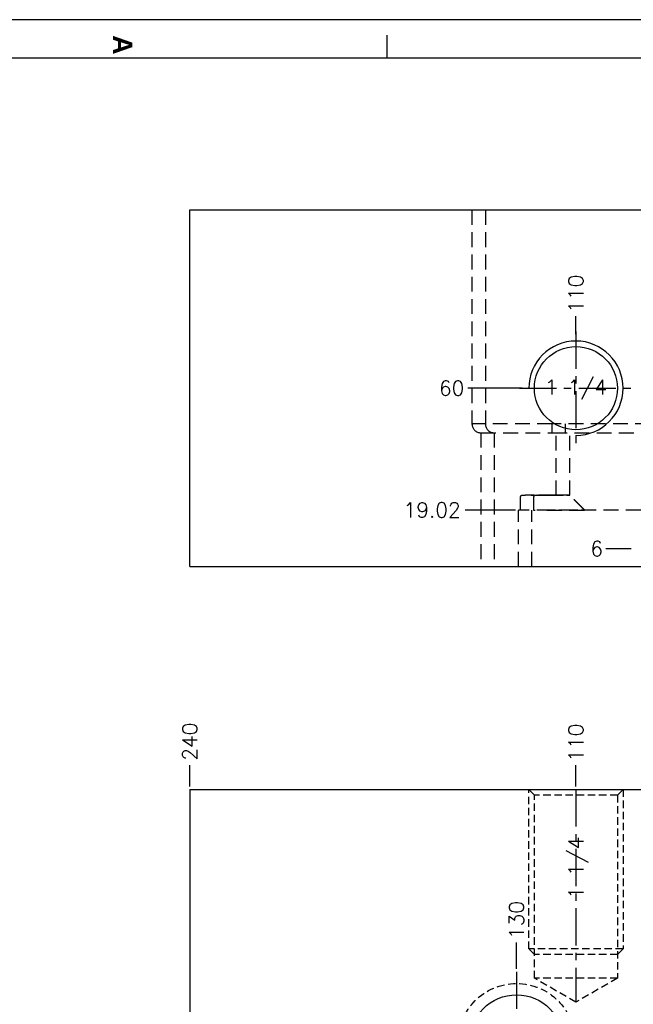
# Model space of a CAD drawing. Extents: x 2651 to 11825, y -3833 to 1075.
# Tile 493 of 656: x 4610 to 4817, y -1695 to -1363. Entities that reach past the tile are written whole.
import ezdxf
from ezdxf.enums import TextEntityAlignment as Align

# ---------------------------------------------------------------- set-up
doc = ezdxf.new("R2010")
doc.units = 0
doc.header["$LTSCALE"] = 10
for name, pattern in [('CENTER', [2, 1.25, -0.25, 0.25, -0.25]), ('DASHED', [0.75, 0.5, -0.25]), ('HIDDEN', [0.375, 0.25, -0.125])]:
    doc.linetypes.add(name, pattern=pattern)
doc.layers.get('0').update_dxf_attribs({"linetype": 'CONTINUOUS'})
doc.layers.get('Defpoints').update_dxf_attribs({"linetype": 'CONTINUOUS'})
for name, color, linetype in [('97', 7, 'CONTINUOUS'), ('BOX', 4, 'CONTINUOUS'), ('CEN', 1, 'CENTER'), ('DIM', 3, 'CONTINUOUS'), ('HIDDEN', 6, 'HIDDEN'), ('LAYER_097', 7, 'CONTINUOUS'), ('PART', 7, 'CONTINUOUS'), ('TEXT', 4, 'CONTINUOUS')]:
    doc.layers.add(name, color=color, linetype=linetype)
doc.styles.get("Standard").update_dxf_attribs({"font": 'romans.shx'})
doc.dimstyles.new('T5', dxfattribs={"dimtxt": 5, "dimasz": 4, "dimexe": 1.5, "dimexo": 1, "dimgap": 1.5, "dimtad": 0, "dimrnd": 1.38778e-17, "dimzin": 9, "dimdsep": 46, "dimtxsty": 'Standard', "dimblk": 'CLOSED', "dimcen": 0, "dimclrd": 3, "dimclre": 3, "dimclrt": 3, "dimazin": 2, "dimtfac": 0.75, "dimtofl": 0, "dimtmove": 0, "dimatfit": 3, "dimfxl": 0, "dimtolj": 1, "dimarcsym": 0})

# ---------------------------------------------------------------- blocks, each defined once
blk = doc.blocks.new('*D2781')
at = {"layer": 'Defpoints', "color": 0}
for p in [(4797.68, -1614.21), (4797.68, -1622.36), (4907.68, -2147.36)]:
    blk.add_point(p, dxfattribs=at)
at = {"layer": 'DIM', "color": 3, "lineweight": -2}
blk.add_line((4797.68, -1621.36), (4797.68, -1614.21), dxfattribs=at)
at = {"layer": 'DIM', "color": 3, "insert": (4797.68, -1606.64), "char_height": 5, "attachment_point": 5, "rotation": 90}
blk.add_mtext('\\A1;110', dxfattribs=at)
blk = doc.blocks.new('_Closed')
at = {"color": 0, "linetype": 'ByBlock', "lineweight": -2}
for p, q in [((-1, 0.167), (0, 0)), ((-1, 0.167), (-1, -0.167)), ((0, 0), (-1, -0.167)), ((0, 0), (-1, 0))]:
    blk.add_line(p, q, dxfattribs=at)
blk = doc.blocks.new('*D2782')
at = {"layer": 'Defpoints', "color": 0}
for p in [(4667.68, -1614.21), (4667.68, -1622.36), (4907.68, -2147.36)]:
    blk.add_point(p, dxfattribs=at)
at = {"layer": 'DIM', "color": 3, "lineweight": -2}
blk.add_line((4667.68, -1621.36), (4667.68, -1614.21), dxfattribs=at)
at = {"layer": 'DIM', "color": 3, "insert": (4667.68, -1606.28), "char_height": 5, "attachment_point": 5, "rotation": 90}
blk.add_mtext('\\A1;240', dxfattribs=at)
blk = doc.blocks.new('*D2884')
at = {"layer": 'Defpoints', "color": 0}
for p in [(4777.68, -1673.88), (4777.68, -1683.72), (4907.68, -2147.36)]:
    blk.add_point(p, dxfattribs=at)
at = {"layer": 'DIM', "color": 3, "lineweight": -2}
blk.add_line((4777.68, -1682.72), (4777.68, -1673.88), dxfattribs=at)
at = {"layer": 'DIM', "color": 3, "insert": (4777.68, -1666.31), "char_height": 5, "attachment_point": 5, "rotation": 90}
blk.add_mtext('\\A1;130', dxfattribs=at)
blk = doc.blocks.new('*D2961')
at = {"layer": 'Defpoints', "color": 0}
for p in [(4797.68, -1463.14), (4797.68, -1470.21), (4907.68, -1547.36)]:
    blk.add_point(p, dxfattribs=at)
at = {"layer": 'DIM', "color": 3, "lineweight": -2}
blk.add_line((4797.68, -1469.21), (4797.68, -1463.14), dxfattribs=at)
at = {"layer": 'DIM', "color": 3, "insert": (4797.68, -1455.57), "char_height": 5, "attachment_point": 5, "rotation": 90}
blk.add_mtext('\\A1;110', dxfattribs=at)
blk = doc.blocks.new('*D2962')
at = {"layer": 'Defpoints', "color": 0}
for p in [(4761.28, -1487.36), (4780.54, -1487.36), (4907.68, -1547.36)]:
    blk.add_point(p, dxfattribs=at)
at = {"layer": 'DIM', "color": 3, "lineweight": -2}
blk.add_line((4779.54, -1487.36), (4761.28, -1487.36), dxfattribs=at)
at = {"layer": 'DIM', "color": 3, "insert": (4755.85, -1487.36), "char_height": 5, "attachment_point": 5}
blk.add_mtext('\\A1;60', dxfattribs=at)
blk = doc.blocks.new('*D2964')
at = {"layer": 'Defpoints', "color": 0}
for p in [(4807.74, -1541.36), (4817.28, -1541.36), (4907.68, -1547.36)]:
    blk.add_point(p, dxfattribs=at)
at = {"layer": 'DIM', "color": 3, "lineweight": -2}
blk.add_line((4816.28, -1541.36), (4807.74, -1541.36), dxfattribs=at)
at = {"layer": 'DIM', "color": 3, "insert": (4804.69, -1541.36), "char_height": 5, "attachment_point": 5}
blk.add_mtext('\\A1;6', dxfattribs=at)
blk = doc.blocks.new('*D2966')
at = {"layer": 'Defpoints', "color": 0}
for p in [(4760.41, -1528.34), (4778.38, -1528.34), (4907.68, -1547.36)]:
    blk.add_point(p, dxfattribs=at)
at = {"layer": 'DIM', "color": 3, "lineweight": -2}
blk.add_line((4777.38, -1528.34), (4760.41, -1528.34), dxfattribs=at)
at = {"layer": 'DIM', "color": 3, "insert": (4749.26, -1528.34), "char_height": 5, "attachment_point": 5}
blk.add_mtext('\\A1;19.02', dxfattribs=at)
blk = doc.blocks.new('QQQ')
at = {"color": 4}
blk.add_line((-983.2, 2475.08), (-983.2, 2481.08), dxfattribs=at)
at = {"layer": 'BOX', "color": 3}
for points in [[(-1121.2, 2485.08), (-1121.2, 1345.08), (-301.2, 1345.08), (-301.2, 2485.08)], [(-1111.2, 2475.08), (-1111.2, 1355.08), (-311.2, 1355.08), (-311.2, 2475.08)]]:
    blk.add_lwpolyline(points, close=True, dxfattribs=at)
at = {"color": 4, "insert": (-1049.2, 2481.08), "char_height": 5, "attachment_point": 1, "rotation": 270}
blk.add_mtext_dynamic_manual_height_columns('{\\fArial|b1|i0|c0|p34;\\C6;A}', width=6, gutter_width=12.5, heights=[0], dxfattribs=at)
blk = doc.blocks.new('*U3420', base_point=(2490.68, -572.5))
blk.add_circle((2490.68, -572.5), 14)
at = {"layer": 'CEN'}
for p, q in [((2490.68, -553.45), (2490.68, -591.55)), ((2471.63, -572.5), (2509.73, -572.5))]:
    blk.add_line(p, q, dxfattribs=at)
at = {"layer": 'DIM'}
blk.add_arc((2490.68, -572.5), 15.88, 270, 180, dxfattribs=at)

msp = doc.modelspace()

# ---------------------------------------------------------------- linework, layer by layer
at = {"layer": '97', "color": 7, "linetype": 'Continuous'}
for p, q in [((4667.684, -1547.358), (4667.684, -1427.358)), ((4667.684, -1427.358), (5147.684, -1427.358)), ((4667.684, -1547.358), (4894.984, -1547.358))]:
    msp.add_line(p, q, dxfattribs=at)
at = {"layer": '97', "color": 6, "linetype": 'DASHED'}
for p, q in [((4762.684, -1427.358), (4762.684, -1499.358)), ((4767.184, -1427.358), (4767.184, -1499.358)), ((4789.684, -1499.358), (4762.684, -1499.358)), ((4822.684, -1499.358), (4789.684, -1499.358)), ((4789.684, -1502.358), (4789.684, -1499.358)), ((4794.184, -1502.358), (4794.184, -1499.358)), ((4765.684, -1502.358), (4765.684, -1547.358)), ((4765.684, -1502.358), (4789.684, -1502.358)), ((4770.184, -1502.358), (4770.184, -1547.358)), ((4789.684, -1502.358), (4822.684, -1502.358)), ((4791.084, -1523.363), (4791.084, -1502.358)), ((4795.584, -1523.363), (4795.584, -1502.358)), ((4778.947, -1523.889), (4778.947, -1528.338)), ((4791.109, -1523.363), (4782.634, -1523.363)), ((4783.447, -1523.889), (4783.447, -1528.338)), ((4795.609, -1523.363), (4791.452, -1523.363)), ((4826.984, -1528.338), (4778.384, -1528.338)), ((4778.384, -1547.358), (4778.384, -1528.338)), ((4778.384, -1547.358), (4778.384, -1528.338)), ((4782.884, -1547.358), (4782.884, -1528.338)), ((4782.884, -1547.358), (4782.884, -1528.338))]:
    msp.add_line(p, q, dxfattribs=at)
for centre in [(4765.684, -1499.358), (4770.184, -1499.358)]:
    msp.add_arc(centre, 3, 180, 270, dxfattribs=at)
for points in [[(4782.605, -1523.363), (4782.367, -1523.366), (4781.953, -1523.37), (4781.319, -1523.379), (4780.763, -1523.392), (4780.222, -1523.41), (4779.813, -1523.438), (4779.485, -1523.477), (4779.24, -1523.522), (4779.055, -1523.629), (4778.961, -1523.768), (4778.952, -1523.849), (4778.947, -1523.889)], [(4787.105, -1523.363), (4786.867, -1523.366), (4786.453, -1523.37), (4785.819, -1523.379), (4785.263, -1523.392), (4784.722, -1523.41), (4784.313, -1523.438), (4783.985, -1523.477), (4783.74, -1523.522), (4783.555, -1523.629), (4783.461, -1523.768), (4783.452, -1523.849), (4783.447, -1523.889)]]:
    msp.add_open_spline(points, degree=3, knots=[0, 0, 0, 0, 0.1906541, 0.3323054, 0.4985351, 0.6236242, 0.7493945, 0.812897, 0.8762327, 0.9386607, 0.9701161, 1, 1, 1, 1], dxfattribs=at)
for points, weights, knots in [([(4782.634, -1523.363), (4784.779, -1523.363), (4786.78, -1523.363), (4788.342, -1523.363), (4790.995, -1523.363), (4791.836, -1523.363), (4790.995, -1523.363), (4788.579, -1523.363), (4787.453, -1523.363), (4786.05, -1523.363), (4784.486, -1523.363)], [0.998998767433, 0.997151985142, 0.997044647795, 1.00248189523, 1.00248189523, 0.99048606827, 1.00248189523, 1.00248189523, 0.999194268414, 0.997782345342, 0.998003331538], [0, 0, 0, 0, 0, 0.3064729, 0.3064729, 0.3064729, 0.7616891, 0.7616891, 0.7616891, 1, 1, 1, 1, 1]), ([(4787.134, -1523.363), (4789.279, -1523.363), (4791.28, -1523.363), (4792.842, -1523.363), (4795.495, -1523.363), (4796.336, -1523.363), (4795.495, -1523.363), (4793.079, -1523.363), (4791.952, -1523.363), (4790.55, -1523.363), (4788.986, -1523.363)], [0.998998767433, 0.997151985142, 0.997044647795, 1.00248189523, 1.00248189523, 0.99048606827, 1.00248189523, 1.00248189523, 0.999193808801, 0.997782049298, 0.998003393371], [0, 0, 0, 0, 0, 0.3064678, 0.3064678, 0.3064678, 0.7616764, 0.7616764, 0.7616764, 1, 1, 1, 1, 1]), ([(4788.344, -1523.363), (4790.114, -1523.363), (4791.72, -1523.363), (4792.995, -1523.363), (4795.495, -1523.363), (4796.336, -1523.363), (4795.495, -1523.363), (4792.842, -1523.363), (4791.28, -1523.363), (4789.279, -1523.363), (4787.134, -1523.363)], [0.99819194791, 0.997416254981, 0.998494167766, 1.00248189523, 1.00248189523, 0.99048606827, 1.00248189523, 1.00248189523, 0.997044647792, 0.997151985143, 0.998998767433], [0, 0, 0, 0, 0, 0.2562722, 0.2562722, 0.2562722, 0.700754, 0.700754, 0.700754, 1, 1, 1, 1, 1]), ([(4787.897, -1528.338), (4791.068, -1528.338), (4794.604, -1528.338), (4797.298, -1528.338), (4800.47, -1528.338), (4801.311, -1528.338), (4800.47, -1528.338), (4797.373, -1528.338), (4794.857, -1528.338), (4791.555, -1528.338), (4788.494, -1528.338)], [1.00248189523, 1.00248189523, 0.99048606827, 1.00248189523, 1.00248189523, 0.99048606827, 1.00248189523, 1.00248189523, 0.991583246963, 1.00095080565, 1.00233849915], [0, 0, 0, 0, 0, 0.338619, 0.338619, 0.338619, 0.6772379, 0.6772379, 0.6772379, 1, 1, 1, 1, 1]), ([(4796.419, -1528.338), (4797.167, -1528.338), (4797.834, -1528.338), (4798.408, -1528.338), (4799.677, -1528.338), (4800.281, -1528.338), (4800.589, -1528.338), (4800.582, -1528.338)], [0.999300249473, 1.00020726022, 1.00139776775, 1.00248189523, 1.00248189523, 0.999482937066, 0.997983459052, 0.997983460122], [0, 0, 0, 0, 0, 0.3754878, 0.3754878, 0.3754878, 1, 1, 1, 1, 1])]:
    msp.add_rational_spline(points, weights, degree=4, knots=knots, dxfattribs=at)
msp.add_open_spline([(4800.584, -1528.338), (4795.609, -1523.363)], degree=1, dxfattribs=at)
msp.add_rational_spline([(4783.397, -1528.338), (4783.545, -1528.338), (4783.694, -1528.338), (4783.844, -1528.338), (4783.994, -1528.338)], [1.00248189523, 1.00248189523, 1.00245558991, 1.00240667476, 1.00233849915], degree=4, dxfattribs=at)
at = {"layer": 'CEN'}
for p, q in [((4797.684, -1622.358), (4797.684, -1693.941)), ((4777.684, -1683.718), (4777.684, -1730.998))]:
    msp.add_line(p, q, dxfattribs=at)
at = {"layer": 'HIDDEN'}
for points in [[(4813.559, -1622.358), (4811.684, -1624.233), (4783.684, -1624.233), (4781.809, -1622.358)], [(4813.559, -1622.358), (4813.559, -1676.045), (4781.809, -1676.045), (4781.809, -1622.358)], [(4811.684, -1624.233), (4811.684, -1685.858), (4783.684, -1685.858), (4783.684, -1624.233)], [(4813.559, -1676.045), (4811.684, -1677.92), (4783.684, -1677.92), (4781.809, -1676.045)], [(4811.684, -1685.858), (4797.684, -1693.941), (4783.684, -1685.858)]]:
    msp.add_lwpolyline(points, dxfattribs=at)
at = {"layer": 'LAYER_097', "color": 0, "linetype": 'Continuous'}
for q in [(4667.684, -2672.358), (4874.984, -1622.358)]:
    msp.add_line((4667.684, -1622.358), q, dxfattribs=at)
at = {"layer": 'LAYER_097', "color": 6, "linetype": 'HIDDEN'}
msp.add_circle((4777.684, -1707.358), 19.7, dxfattribs=at)
at = {"layer": 'LAYER_097', "color": 0, "linetype": 'Continuous'}
msp.add_circle((4777.684, -1707.358), 15.875, dxfattribs=at)

# ---------------------------------------------------------------- block references
at = {"layer": 'DIM', "xscale": 1.3, "yscale": 1.3, "zscale": 1.3}
msp.add_blockref('QQQ', (6012.245, -4593.963), dxfattribs=at)
at = {"layer": 'PART'}
msp.add_blockref('*U3420', (4797.684, -1487.358), dxfattribs=at)

# ---------------------------------------------------------------- texts
at = {"layer": 'TEXT'}
msp.add_text('1 1/4', height=5, dxfattribs=at).set_placement((4797.684, -1487.358), align=Align.MIDDLE)
msp.add_text('1 1/4', height=5, rotation=90, dxfattribs=at).set_placement((4797.684, -1638.233), align=Align.MIDDLE_RIGHT)

# ---------------------------------------------------------------- dimensions: what is measured, and where the dimension line sits
at = {"layer": 'DIM'}
for feature_location, offset, dtype, origin, picture, middle in [((4797.684, -1470.21), (0, 7.073), 1, (4907.684, -1547.358), '*D2961', (4797.684, -1455.566)), ((4780.536, -1487.358), (-19.255, 0), 0, (4907.684, -1547.358), '*D2962', (4755.852, -1487.358)), ((4778.384, -1528.338), (-17.978, 0), 0, (4907.684, -1547.358), '*D2966', (4749.263, -1528.338)), ((4817.284, -1541.358), (-9.544, 0), 0, (4907.684, -1547.358), '*D2964', (4804.692, -1541.358)), ((4667.684, -1622.358), (0, 8.15), 1, (4907.684, -2147.358), '*D2782', (4667.684, -1606.28)), ((4797.684, -1622.358), (0, 8.15), 1, (4907.684, -2147.358), '*D2781', (4797.684, -1606.637)), ((4777.684, -1683.718), (0, 9.838), 1, (4907.684, -2147.358), '*D2884', (4777.684, -1666.308))]:
    dim = msp.add_ordinate_dim(feature_location=feature_location, offset=offset, dtype=dtype, origin=origin, dimstyle='T5', dxfattribs=at)
    dim.commit()
    dim.dimension.update_dxf_attribs({"geometry": picture, "text_midpoint": middle})

doc.saveas('drawing.dxf')
